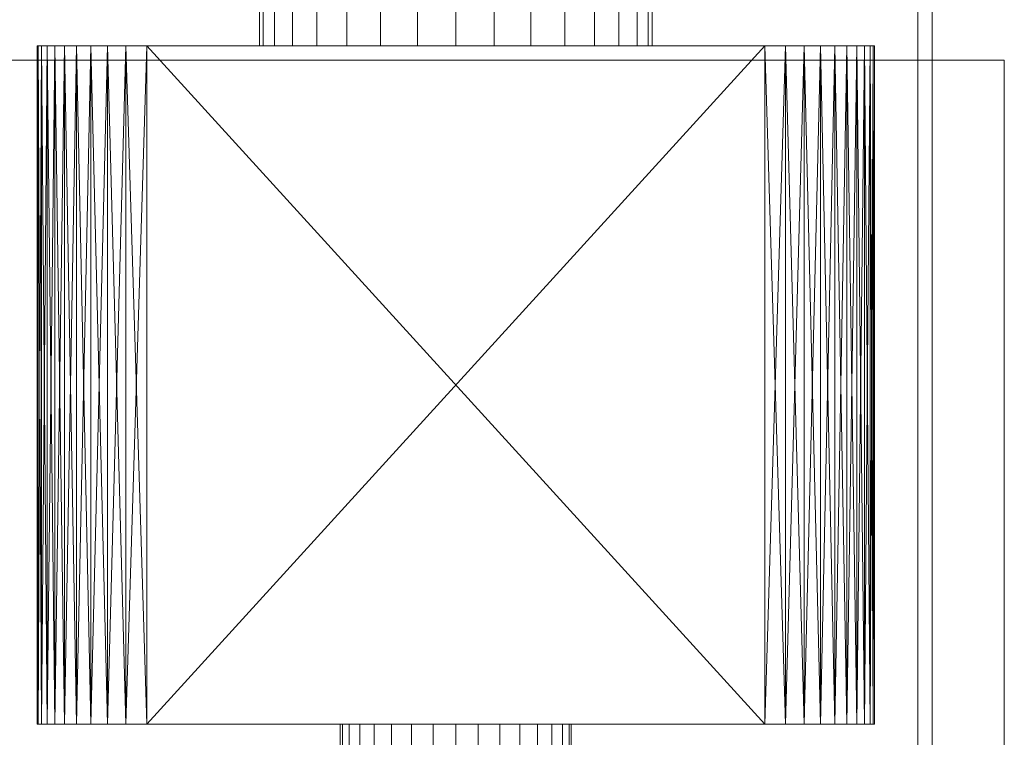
# Model space of a CAD drawing. Header units: millimetres. Extents: x -4738 to 65662, y -68080 to 6847.
# Tile 1043 of 1056: x 59860 to 60201, y -16525 to -16276. Entities that reach past the tile are written whole.
import ezdxf

# ---------------------------------------------------------------- set-up
doc = ezdxf.new("R2010")
doc.units = ezdxf.units.MM
doc.layers.add('superior_secador', color=7, linetype='Continuous', lineweight=0)

msp = doc.modelspace()

# ---------------------------------------------------------------- linework, layer by layer
at = {"layer": 'superior_secador'}
for p, q in [((60171.134, -16675), (60171.134, -15875)), ((60176.134, -15875), (60176.134, -16675)), ((59943.134, -16260), (59943.134, -16285)), ((59944.44, -16260), (59944.44, -16285)), ((59948.31, -16260), (59948.31, -16285)), ((59954.594, -16260), (59954.594, -16285)), ((59963.051, -16260), (59963.051, -16285)), ((59973.355, -16260), (59973.355, -16285)), ((59985.111, -16260), (59985.111, -16285)), ((59997.868, -16260), (59997.868, -16285)), ((60011.134, -16260), (60011.134, -16285)), ((60024.4, -16260), (60024.4, -16285)), ((60037.156, -16260), (60037.156, -16285)), ((60048.913, -16260), (60048.913, -16285)), ((60059.217, -16260), (60059.217, -16285)), ((60067.674, -16260), (60067.674, -16285)), ((60073.958, -16260), (60073.958, -16285)), ((60077.827, -16260), (60077.827, -16285)), ((60079.134, -16285), (60079.134, -16260)), ((59866.515, -16285), (59866.134, -16285)), ((59866.134, -16285), (59867.653, -16285)), ((59869.554, -16285), (59866.134, -16285)), ((59866.134, -16285), (59872.214, -16285)), ((59866.515, -16285), (59866.134, -16520)), ((59866.134, -16285), (59866.134, -16520)), ((59866.134, -16285), (59866.515, -16520)), ((59869.554, -16285), (59866.515, -16285)), ((59866.515, -16285), (59867.653, -16285)), ((59867.653, -16285), (59866.515, -16520)), ((59866.515, -16285), (59866.515, -16520)), ((59866.515, -16285), (59867.653, -16520)), ((59867.653, -16285), (59869.554, -16285)), ((59867.653, -16285), (59872.214, -16285)), ((59869.554, -16285), (59867.653, -16520)), ((59867.653, -16285), (59867.653, -16520)), ((59867.653, -16285), (59869.554, -16520)), ((59875.634, -16285), (59869.554, -16285)), ((59869.554, -16285), (59872.214, -16285)), ((59884.753, -16285), (59869.554, -16285)), ((60118.134, -16285), (59869.554, -16285)), ((59872.214, -16285), (59869.554, -16520)), ((59869.554, -16285), (59869.554, -16520)), ((59869.554, -16285), (59872.214, -16520)), ((59872.214, -16285), (59875.634, -16285)), ((59872.214, -16285), (59879.814, -16285)), ((59872.214, -16285), (59890.454, -16285)), ((59872.214, -16285), (60146.634, -16285)), ((60118.134, -16285), (59872.214, -16285)), ((59875.634, -16285), (59872.214, -16520)), ((59872.214, -16285), (59872.214, -16520)), ((59872.214, -16285), (59875.634, -16520)), ((59884.753, -16285), (59875.634, -16285)), ((59875.634, -16285), (59879.814, -16285)), ((59879.814, -16285), (59875.634, -16520)), ((59875.634, -16285), (59875.634, -16520)), ((59875.634, -16285), (59879.814, -16520)), ((59879.814, -16285), (59884.753, -16285)), ((59879.814, -16285), (59890.454, -16285)), ((59884.753, -16285), (59879.814, -16520)), ((59879.814, -16285), (59879.814, -16520)), ((59879.814, -16285), (59884.753, -16520)), ((59896.913, -16285), (59884.753, -16285)), ((59884.753, -16285), (59890.454, -16285)), ((60118.134, -16285), (59884.753, -16285)), ((59890.454, -16285), (59884.753, -16520)), ((59884.753, -16285), (59884.753, -16520)), ((59884.753, -16285), (59890.454, -16520)), ((59890.454, -16285), (59904.134, -16285)), ((59896.913, -16285), (59890.454, -16285)), ((59890.454, -16285), (60125.355, -16285)), ((59890.454, -16285), (60146.634, -16285)), ((59896.913, -16285), (59890.454, -16520)), ((59890.454, -16285), (59890.454, -16520)), ((59890.454, -16285), (59896.913, -16520)), ((59904.134, -16285), (59896.913, -16285)), ((60118.134, -16285), (59896.913, -16285)), ((59904.134, -16285), (59896.913, -16520)), ((59896.913, -16285), (59896.913, -16520)), ((59896.913, -16285), (59904.134, -16520)), ((59904.134, -16285), (60125.355, -16285)), ((60118.134, -16285), (59904.134, -16285)), ((59904.134, -16520), (59904.134, -16285)), ((59904.134, -16285), (60118.134, -16520)), ((60118.134, -16285), (59904.134, -16520)), ((59944.44, -16285), (59943.134, -16285)), ((59948.31, -16285), (59944.44, -16285)), ((59954.594, -16285), (59948.31, -16285)), ((59963.051, -16285), (59954.594, -16285)), ((59973.355, -16285), (59963.051, -16285)), ((59985.111, -16285), (59973.355, -16285)), ((59997.868, -16285), (59985.111, -16285)), ((60011.134, -16285), (59997.868, -16285)), ((60024.4, -16285), (60011.134, -16285)), ((60037.156, -16285), (60024.4, -16285)), ((60048.913, -16285), (60037.156, -16285)), ((60059.217, -16285), (60048.913, -16285)), ((60067.674, -16285), (60059.217, -16285)), ((60073.958, -16285), (60067.674, -16285)), ((60077.827, -16285), (60073.958, -16285)), ((60079.134, -16285), (60077.827, -16285)), ((60125.355, -16285), (60118.134, -16285)), ((60131.814, -16285), (60118.134, -16285)), ((60142.454, -16285), (60118.134, -16285)), ((60154.614, -16285), (60118.134, -16285)), ((60146.634, -16285), (60118.134, -16285)), ((60118.134, -16285), (60118.134, -16520)), ((60118.134, -16285), (60125.355, -16520)), ((60125.355, -16285), (60118.134, -16520)), ((60125.355, -16285), (60137.515, -16285)), ((60131.814, -16285), (60125.355, -16285)), ((60125.355, -16285), (60146.634, -16285)), ((60125.355, -16285), (60125.355, -16520)), ((60125.355, -16285), (60131.814, -16520)), ((60131.814, -16285), (60125.355, -16520)), ((60137.515, -16285), (60131.814, -16285)), ((60142.454, -16285), (60131.814, -16285)), ((60131.814, -16285), (60131.814, -16520)), ((60131.814, -16285), (60137.515, -16520)), ((60137.515, -16285), (60131.814, -16520)), ((60137.515, -16285), (60146.634, -16285)), ((60142.454, -16285), (60137.515, -16285)), ((60137.515, -16285), (60137.515, -16520)), ((60137.515, -16285), (60142.454, -16520)), ((60142.454, -16285), (60137.515, -16520)), ((60146.634, -16285), (60142.454, -16285)), ((60150.054, -16285), (60142.454, -16285)), ((60154.614, -16285), (60142.454, -16285)), ((60142.454, -16285), (60142.454, -16520)), ((60142.454, -16285), (60146.634, -16520)), ((60146.634, -16285), (60142.454, -16520)), ((60146.634, -16285), (60152.714, -16285)), ((60150.054, -16285), (60146.634, -16285)), ((60146.634, -16285), (60155.753, -16285)), ((60146.634, -16285), (60154.614, -16285)), ((60146.634, -16285), (60146.634, -16520)), ((60146.634, -16285), (60150.054, -16520)), ((60150.054, -16285), (60146.634, -16520)), ((60152.714, -16285), (60150.054, -16285)), ((60154.614, -16285), (60150.054, -16285)), ((60150.054, -16285), (60150.054, -16520)), ((60150.054, -16285), (60152.714, -16520)), ((60152.714, -16285), (60150.054, -16520)), ((60152.714, -16285), (60155.753, -16285)), ((60154.614, -16285), (60152.714, -16285)), ((60152.714, -16285), (60152.714, -16520)), ((60152.714, -16285), (60154.614, -16520)), ((60154.614, -16285), (60152.714, -16520)), ((60155.753, -16285), (60154.614, -16285)), ((60156.134, -16285), (60154.614, -16285)), ((60154.614, -16285), (60154.614, -16520)), ((60154.614, -16285), (60155.753, -16520)), ((60155.753, -16285), (60154.614, -16520)), ((60155.753, -16285), (60156.134, -16285)), ((60155.753, -16285), (60155.753, -16520)), ((60155.753, -16285), (60156.134, -16520)), ((60156.134, -16285), (60155.753, -16520)), ((60156.134, -16285), (60156.134, -16520)), ((59821.134, -16290), (60201.134, -16290)), ((60201.134, -16290), (60201.134, -16560)), ((59866.134, -16520), (59866.515, -16520)), ((59867.653, -16520), (59866.134, -16520)), ((59866.134, -16520), (59869.554, -16520)), ((59872.214, -16520), (59866.134, -16520)), ((59866.515, -16520), (59869.554, -16520)), ((59867.653, -16520), (59866.515, -16520)), ((59869.554, -16520), (59867.653, -16520)), ((59872.214, -16520), (59867.653, -16520)), ((59869.554, -16520), (59875.634, -16520)), ((59872.214, -16520), (59869.554, -16520)), ((59869.554, -16520), (59884.753, -16520)), ((59869.554, -16520), (60118.134, -16520)), ((59875.634, -16520), (59872.214, -16520)), ((59879.814, -16520), (59872.214, -16520)), ((59890.454, -16520), (59872.214, -16520)), ((60146.634, -16520), (59872.214, -16520)), ((59872.214, -16520), (60118.134, -16520)), ((59875.634, -16520), (59884.753, -16520)), ((59879.814, -16520), (59875.634, -16520)), ((59884.753, -16520), (59879.814, -16520)), ((59890.454, -16520), (59879.814, -16520)), ((59884.753, -16520), (59896.913, -16520)), ((59890.454, -16520), (59884.753, -16520)), ((59884.753, -16520), (60118.134, -16520)), ((59904.134, -16520), (59890.454, -16520)), ((59890.454, -16520), (59896.913, -16520)), ((60125.355, -16520), (59890.454, -16520)), ((60146.634, -16520), (59890.454, -16520)), ((59896.913, -16520), (59904.134, -16520)), ((59896.913, -16520), (60118.134, -16520)), ((60125.355, -16520), (59904.134, -16520)), ((59904.134, -16520), (60118.134, -16520)), ((59971.902, -16520), (59971.134, -16520)), ((59971.134, -16520), (59971.134, -16675)), ((59974.179, -16520), (59971.902, -16520)), ((59971.902, -16520), (59971.902, -16675)), ((59977.875, -16520), (59974.179, -16520)), ((59974.179, -16520), (59974.179, -16675)), ((59982.85, -16520), (59977.875, -16520)), ((59977.875, -16520), (59977.875, -16675)), ((59988.911, -16520), (59982.85, -16520)), ((59982.85, -16520), (59982.85, -16675)), ((59995.827, -16520), (59988.911, -16520)), ((59988.911, -16520), (59988.911, -16675)), ((60003.33, -16520), (59995.827, -16520)), ((59995.827, -16520), (59995.827, -16675)), ((60011.134, -16520), (60003.33, -16520)), ((60003.33, -16520), (60003.33, -16675)), ((60018.937, -16520), (60011.134, -16520)), ((60011.134, -16520), (60011.134, -16675)), ((60026.441, -16520), (60018.937, -16520)), ((60018.937, -16520), (60018.937, -16675)), ((60033.357, -16520), (60026.441, -16520)), ((60026.441, -16520), (60026.441, -16675)), ((60039.418, -16520), (60033.357, -16520)), ((60033.357, -16520), (60033.357, -16675)), ((60044.393, -16520), (60039.418, -16520)), ((60039.418, -16520), (60039.418, -16675)), ((60048.089, -16520), (60044.393, -16520)), ((60044.393, -16520), (60044.393, -16675)), ((60050.365, -16520), (60048.089, -16520)), ((60048.089, -16520), (60048.089, -16675)), ((60050.365, -16520), (60051.134, -16520)), ((60050.365, -16520), (60050.365, -16675)), ((60051.134, -16675), (60051.134, -16520)), ((60118.134, -16520), (60125.355, -16520)), ((60118.134, -16520), (60131.814, -16520)), ((60118.134, -16520), (60142.454, -16520)), ((60118.134, -16520), (60154.614, -16520)), ((60118.134, -16520), (60146.634, -16520)), ((60137.515, -16520), (60125.355, -16520)), ((60125.355, -16520), (60131.814, -16520)), ((60146.634, -16520), (60125.355, -16520)), ((60131.814, -16520), (60137.515, -16520)), ((60131.814, -16520), (60142.454, -16520)), ((60146.634, -16520), (60137.515, -16520)), ((60137.515, -16520), (60142.454, -16520)), ((60142.454, -16520), (60146.634, -16520)), ((60142.454, -16520), (60150.054, -16520)), ((60142.454, -16520), (60154.614, -16520)), ((60152.714, -16520), (60146.634, -16520)), ((60146.634, -16520), (60150.054, -16520)), ((60155.753, -16520), (60146.634, -16520)), ((60154.614, -16520), (60146.634, -16520)), ((60150.054, -16520), (60152.714, -16520)), ((60150.054, -16520), (60154.614, -16520)), ((60155.753, -16520), (60152.714, -16520)), ((60152.714, -16520), (60154.614, -16520)), ((60154.614, -16520), (60155.753, -16520)), ((60154.614, -16520), (60156.134, -16520)), ((60156.134, -16520), (60155.753, -16520))]:
    msp.add_line(p, q, dxfattribs=at)

doc.saveas('drawing.dxf')
